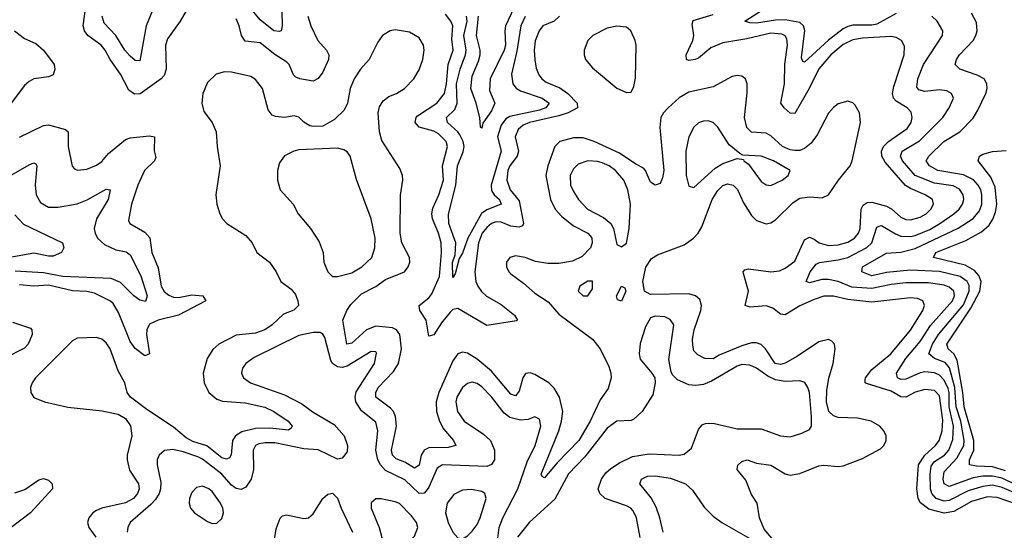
# Model space of a CAD drawing. Header units: inches. Extents: x 1843162 to 1959474, y 907081 to 1016326.
# Tile 614 of 656: x 1943131 to 1947220, y 976738 to 978856. Entities that reach past the tile are written whole.
import ezdxf

# ---------------------------------------------------------------- set-up
doc = ezdxf.new("R2010")
doc.units = ezdxf.units.IN
doc.header["$MEASUREMENT"] = 0
doc.layers.add('B9947', color=7, linetype='Continuous')

msp = doc.modelspace()

# ---------------------------------------------------------------- linework, layer by layer
at = {"layer": 'B9947', "color": 5}
for points, elevation in [([(1944217.3, 978950), (1944220.8, 978830), (1944216.4, 978810), (1944210, 978806.6), (1944185.7, 978810), (1944130, 978855), (1944041.7, 978961.7)], 460), ([(1945195.8, 978930), (1945148.7, 978830), (1945145.4, 978810), (1945148.8, 978750), (1945142, 978730), (1945083.9, 978610), (1945082.3, 978562.3), (1945103.6, 978510), (1945090, 978478), (1945053.4, 978426.6), (1945050, 978406), (1945044, 978410), (1945041.1, 978450), (1945026, 978510), (1945003.6, 978570), (1945010, 978621.1), (1945036.6, 978683.4), (1945043.1, 978710), (1945043.1, 978730), (1945028.1, 978790), (1945036.2, 978870)], 440), ([(1946770, 978882.1), (1946690, 978837.1), (1946670, 978833), (1946590, 978832.7), (1946570, 978828), (1946550, 978818.1), (1946488.8, 978771.3), (1946390, 978679.3), (1946383, 978683), (1946377.4, 978697.4), (1946390.9, 978810.9), (1946386, 978830), (1946370, 978844), (1946310, 978855.6), (1946270, 978854.2), (1946190, 978841.8), (1946162.2, 978842.2), (1946142.6, 978850), (1946270, 978930.8)], 460), ([(1943831.1, 978908.9), (1943797.6, 978850), (1943744.2, 978775.8), (1943735.7, 978750), (1943738.3, 978650), (1943730, 978624.3), (1943717.7, 978610), (1943631.6, 978548.4), (1943607.2, 978547.2), (1943584, 978564), (1943550, 978629.8), (1943506.7, 978690), (1943486.3, 978730), (1943469.2, 978750), (1943414, 978790), (1943399.7, 978810), (1943394.5, 978830), (1943404.8, 978910)], 480), ([(1943688.5, 978910), (1943656.5, 978830), (1943630, 978684.5), (1943610, 978686.6), (1943590, 978703.9), (1943566.7, 978730), (1943530.2, 978790.2), (1943481.8, 978841.8), (1943473.3, 978870)], 460), ([(1945373, 978870), (1945350, 978849.3), (1945302.5, 978830), (1945287.4, 978810), (1945271.9, 978768.1), (1945267.3, 978730), (1945269.7, 978689.7), (1945275.2, 978655.2), (1945286.6, 978626.6), (1945298.8, 978610), (1945316.7, 978596.7), (1945373.7, 978573.7), (1945407, 978550), (1945446.3, 978510), (1945446.5, 978490), (1945408.8, 978470), (1945370, 978457.3), (1945248, 978430), (1945222, 978418), (1945200.3, 978399.7), (1945187.7, 978370), (1945202, 978310), (1945196.7, 978290), (1945166.8, 978250), (1945158.5, 978230), (1945153.5, 978190), (1945167.9, 978150), (1945204.7, 978104.7), (1945222.9, 978010), (1945218.7, 978001.3), (1945205.4, 977994.6), (1945170, 977999.7), (1945130, 978016.1), (1945110, 978017.8), (1945090, 978010.3), (1945070, 977994.5), (1945051.1, 977970), (1945036.1, 977930), (1945020.9, 977810), (1945025.4, 977770), (1945033.2, 977750), (1945048.4, 977728.4), (1945069.6, 977709.6), (1945130, 977673.8), (1945186, 977630), (1945197.3, 977610), (1945193.3, 977606.7), (1945070, 977587.5), (1944950, 977657.5), (1944930, 977653), (1944918, 977642), (1944882.1, 977597.9), (1944850, 977548.1), (1944830, 977543.6), (1944818.9, 977610), (1944791.7, 977650), (1944789.8, 977670), (1944830, 977702.7), (1944842, 977718), (1944873.6, 977790), (1944882.7, 977890), (1944881.1, 977930), (1944869.9, 977970), (1944844.4, 978030), (1944841.7, 978050), (1944845.9, 978074.1), (1944871.3, 978128.7), (1944891.2, 978190), (1944886.1, 978250), (1944907.2, 978330), (1944901.2, 978350), (1944870, 978381.7), (1944850, 978393.2), (1944789.5, 978409.5), (1944773.4, 978430), (1944776.6, 978450), (1944782.8, 978457.2), (1944862.5, 978510), (1944894.6, 978550), (1944903.4, 978590), (1944909.7, 978670), (1944930.5, 978730), (1944925.2, 978774.8), (1944928.8, 978830), (1944921.8, 978850), (1944899.2, 978879.2)], 480), ([(1947310, 976832.9), (1947190, 976874.4), (1947150, 976876.8), (1947082.7, 976857.3), (1947010, 976815.4), (1946970, 976808.6), (1946905.7, 976825.7), (1946871.7, 976851.6), (1946862, 976870), (1946856.3, 976910), (1946863.5, 977010), (1946889.3, 977050), (1946933.8, 977090), (1946948.9, 977110), (1946961.8, 977150), (1946964.7, 977195.3), (1946950, 977295.4), (1946930, 977317.7), (1946890, 977322.3), (1946850, 977311.1), (1946810, 977290.3), (1946790, 977291.7), (1946750, 977314.3), (1946646.7, 977346.7), (1946642.4, 977350), (1946642.4, 977362.4), (1946642.9, 977370), (1946670, 977405.3), (1946747.9, 977470), (1946830, 977567.3), (1946881, 977650), (1946888.3, 977670), (1946881.5, 977690), (1946858.9, 977698.9), (1946830, 977702.5), (1946670, 977684.6), (1946570, 977695.5), (1946510, 977709.2), (1946470, 977708.5), (1946430, 977695.8), (1946370, 977668.2), (1946310, 977630.9), (1946290, 977634.9), (1946258.9, 977658.9), (1946230, 977668.9), (1946163.7, 977663.7), (1946143.5, 977670), (1946157.3, 977730), (1946136.6, 977803.4), (1946135.6, 977810), (1946141.6, 977818.4), (1946157.6, 977822.4), (1946250, 977809.6), (1946285.6, 977814.4), (1946310, 977825.1), (1946350, 977854.4), (1946390, 977942.1), (1946410, 977954.3), (1946430, 977946.1), (1946450.2, 977930), (1946490, 977919.6), (1946530, 977922.3), (1946570, 977933.5), (1946597.1, 977950), (1946614, 977970), (1946620.5, 977990), (1946625.5, 978070), (1946634.1, 978085.9), (1946650, 978097.2), (1946670, 978099.1), (1946730, 978082.6), (1946751.3, 978071.3), (1946790, 978036.8), (1946810, 978027.6), (1946830, 978025.6), (1946870, 978036.4), (1946895, 978050), (1946914.9, 978070), (1946926, 978090), (1946920.7, 978110), (1946890.8, 978130), (1946830, 978155), (1946808.6, 978168.6), (1946724.3, 978264.3), (1946710.3, 978290), (1946709.3, 978310), (1946718.3, 978330), (1946738.6, 978350), (1946815.5, 978404.5), (1946832.4, 978430), (1946837.5, 978450), (1946832.9, 978472.9), (1946816.5, 978490), (1946770, 978518), (1946759.9, 978530), (1946755.7, 978550), (1946760.9, 978579.1), (1946804.3, 978710), (1946805.6, 978745.6), (1946792.1, 978770), (1946770, 978782.6), (1946750, 978785.6), (1946630, 978779.5), (1946590, 978771.8), (1946550, 978752.3), (1946499.7, 978710), (1946450, 978651.9), (1946409.2, 978570), (1946350, 978466.8), (1946330, 978468.1), (1946304.7, 978490), (1946291, 978510), (1946306.9, 978590), (1946308.2, 978671.8), (1946319.1, 978750), (1946316.3, 978776.4), (1946309.2, 978789.2), (1946296.2, 978796.2), (1946250, 978799.5), (1946150, 978776.8), (1946050, 978760.5), (1946000.9, 978739.1), (1945950, 978696.7), (1945935.8, 978690), (1945910, 978686.7), (1945899.7, 978690), (1945899, 978710), (1945926.6, 978770), (1945929.9, 978790), (1945922.8, 978837.2), (1945927, 978853), (1946010, 978877.3)], 480), ([(1947330, 976895.4), (1947210, 976953.5), (1947170, 976962.7), (1947130, 976962.2), (1947090, 976956), (1946990, 976920.1), (1946970, 976929.9), (1946965.2, 976950), (1946970, 976980.9), (1947022.3, 977037.7), (1947050.8, 977089.2), (1947052.4, 977110), (1947038.7, 977190), (1947019.5, 977250), (1947014.3, 977330), (1946991.6, 977411.6), (1946973.7, 977433.7), (1946930.2, 977450.2), (1946906.7, 977470), (1946920.9, 977510), (1946946.2, 977550), (1947050, 977672.6), (1947074.2, 977730), (1947073.6, 977753.6), (1947065.2, 977770), (1947036.1, 977790), (1946950, 977810.7), (1946830, 977816.5), (1946730, 977807.5), (1946670, 977793.2), (1946627.6, 977810), (1946630.9, 977830), (1946730, 977886.9), (1946790, 977891.9), (1946850, 977907.2), (1947028.3, 977991.7), (1947090, 978030.5), (1947116.6, 978063.4), (1947125.9, 978090), (1947126.1, 978130), (1947121.6, 978150), (1947111.6, 978170), (1947091.5, 978191.5), (1947050, 978212.7), (1946943.2, 978230), (1946908.3, 978250), (1946894.5, 978270), (1946906.2, 978290), (1946968.7, 978350), (1947035.5, 978390), (1947090, 978447.9), (1947110, 978480.2), (1947142.2, 978550), (1947147.9, 978570), (1947147.4, 978590), (1947136.1, 978610), (1947106.2, 978626.2), (1947034.7, 978650), (1947016.1, 978670), (1947021.1, 978690), (1947033.3, 978710), (1947089.9, 978770), (1947101.6, 978790), (1947106.7, 978810), (1947104.6, 978844.6), (1947083.1, 978883.1)], 440), ([(1944327.4, 978870), (1944340.1, 978830), (1944368.3, 978770), (1944404.6, 978730), (1944415, 978710), (1944412.9, 978690), (1944390, 978637.5), (1944370, 978611.3), (1944350, 978600.9), (1944293.6, 978610), (1944277.4, 978617.4), (1944267.5, 978627.5), (1944249.6, 978669.6), (1944240.3, 978680.3), (1944190, 978711.6), (1944130, 978760.3), (1944067.2, 978767.2), (1944052.1, 978790), (1944042.5, 978830), (1944030, 978859.4)], 480), ([(1945230, 978868.5), (1945211.2, 978830), (1945194.8, 978725.2), (1945172.6, 978630), (1945178.9, 978590), (1945192.1, 978572.1), (1945210, 978560.4), (1945300.7, 978530), (1945329.4, 978510), (1945315.1, 978490), (1945290, 978480.1), (1945165.9, 978454.1), (1945150, 978444.6), (1945130, 978418.8), (1945115.4, 978370), (1945130.8, 978310), (1945088.9, 978168.9), (1945090, 978147.7), (1945101.5, 978130), (1945123.1, 978110), (1945130.1, 978090), (1945070, 978066.6), (1945048.8, 978051.3), (1944991.5, 977950), (1944970, 977887.6), (1944955.1, 977864.9), (1944939, 977801), (1944930, 977787), (1944928, 977848), (1944939.6, 977880.4), (1944941.5, 977930), (1944912.5, 978010), (1944911, 978049), (1944942.2, 978170), (1944948.8, 978250), (1944972.9, 978307.1), (1944976.2, 978330), (1944972.1, 978350), (1944958.4, 978378.4), (1944950, 978391.2), (1944907.4, 978430), (1944903.2, 978450), (1944937.4, 978482.6), (1944947, 978510), (1944945, 978590), (1944959.4, 978650), (1944982.7, 978710), (1944984.4, 978730), (1944975.4, 978790), (1944988.6, 978850), (1944986.6, 978870)], 460), ([(1947310, 976872.7), (1947210, 976915.7), (1947170, 976924.5), (1947130, 976920.1), (1947070, 976902), (1946990, 976861.6), (1946970, 976859.3), (1946936.1, 976870), (1946918.4, 976890), (1946913.5, 976910), (1946911, 976970), (1946916, 977004), (1946930, 977023.3), (1946970.5, 977049.5), (1946989, 977070), (1947005.8, 977114.2), (1947008.3, 977170), (1946990.1, 977250), (1946990.5, 977310), (1946986.1, 977326.1), (1946970, 977360.1), (1946950, 977380.7), (1946930, 977390.3), (1946890, 977394.9), (1946870, 977391.2), (1946810, 977365.2), (1946790, 977363.1), (1946775.5, 977370), (1946771.7, 977390), (1946810.6, 977450), (1946870, 977521.2), (1946912.9, 977587.1), (1947004.3, 977690), (1947012.9, 977710), (1947009.9, 977730), (1946990, 977746.5), (1946970, 977754.9), (1946904.1, 977764.1), (1946810, 977764.9), (1946750, 977757.4), (1946670, 977740.1), (1946586, 977746), (1946530, 977769.6), (1946490, 977778.6), (1946461.9, 977778.1), (1946410, 977764.3), (1946397.4, 977770), (1946413, 977810), (1946438.4, 977841.6), (1946451.7, 977848.3), (1946530, 977859.2), (1946570, 977869.8), (1946649.3, 977910.7), (1946669.2, 977930.8), (1946690, 977994.7), (1946700.1, 977999.9), (1946710, 978002.6), (1946767.2, 977967.2), (1946790, 977958.5), (1946830, 977956.4), (1946850, 977960.6), (1946910, 977985.9), (1946952.4, 978010), (1947009.9, 978050), (1947032.4, 978070), (1947045.5, 978090), (1947050.8, 978110), (1947049.3, 978130), (1947033.2, 978153.2), (1947006.7, 978166.7), (1946930, 978177.9), (1946850, 978209.3), (1946796.4, 978270), (1946787.8, 978290), (1946794.9, 978310), (1946867, 978353), (1946964.6, 978450), (1946991, 978490), (1947008.3, 978530), (1947000.8, 978550), (1946981, 978561), (1946950, 978565.3), (1946890, 978557.9), (1946865, 978565), (1946856.1, 978576.1), (1946859.9, 978610), (1946884, 978670), (1946962.4, 978790), (1946964, 978810), (1946940.7, 978850), (1946918.4, 978870)], 460), ([(1943108.7, 978810), (1943150, 978777.7), (1943197.4, 978757.4), (1943230, 978729.5), (1943273.5, 978670), (1943277.3, 978650), (1943270, 978626.6), (1943250, 978618.5), (1943190, 978610.3), (1943170, 978599.9), (1943150, 978582.3), (1943095.3, 978510)], 480), ([(1946277.1, 976677.1), (1946222.6, 976742.6), (1946202.3, 976790), (1946192.6, 976850), (1946170, 976886), (1946145.6, 976945.6), (1946109.8, 976990), (1946112.7, 977007.3), (1946130, 977022.8), (1946152, 977030), (1946190, 977016.3), (1946250, 977008.5), (1946310, 976972.1), (1946330, 976966.5), (1946370, 976974), (1946450, 977004.8), (1946470, 977007.7), (1946530, 977002.4), (1946550, 977005.8), (1946630, 977036.2), (1946704.8, 977075.2), (1946718.7, 977090), (1946728.3, 977110), (1946728.6, 977130), (1946719.3, 977150), (1946702, 977170), (1946666.3, 977190), (1946610, 977202.3), (1946530, 977205.9), (1946510, 977213.2), (1946491.3, 977231.2), (1946481.2, 977270), (1946482.5, 977317.5), (1946491.4, 977368.6), (1946509.3, 977430), (1946517.7, 977490), (1946515, 977510), (1946502.9, 977522.9), (1946488.8, 977528.8), (1946450, 977519.2), (1946360.4, 977459.6), (1946310, 977431), (1946290, 977424.9), (1946268.1, 977430), (1946228.2, 977490), (1946210, 977508.2), (1946190, 977515.4), (1946170, 977515.2), (1946130, 977503.4), (1946035.4, 977464.6), (1946010, 977448.9), (1945975.3, 977450), (1945946.2, 977466.2), (1945930, 977482.7), (1945926.1, 977506.1), (1945925.2, 977530), (1945931.7, 977570), (1945959.2, 977650), (1945961.5, 977670), (1945954.5, 977694.5), (1945936.8, 977710), (1945910, 977718.7), (1945750, 977715.9), (1945725.6, 977730), (1945718.2, 977770), (1945730.8, 977829.2), (1945755.1, 977864.9), (1945779.4, 977880.6), (1945890, 977922.4), (1945928.4, 977950), (1945948.1, 977970), (1945963, 977997), (1946005.7, 978110), (1946030, 978147.9), (1946050, 978167.6), (1946070, 978175.3), (1946093.5, 978170), (1946111.3, 978151.3), (1946136.4, 978096.4), (1946170, 978043.2), (1946190, 978023), (1946230, 978009.6), (1946250, 978013.8), (1946270, 978025.3), (1946342.4, 978097.6), (1946370, 978114.9), (1946410, 978121.1), (1946463.5, 978116.5), (1946490, 978129.4), (1946530.5, 978189.5), (1946579, 978250), (1946587.7, 978270), (1946621.9, 978430), (1946618, 978470), (1946600.6, 978500.6), (1946590, 978511.1), (1946570, 978518), (1946530, 978507.3), (1946510, 978492.1), (1946490, 978468.2), (1946441.8, 978378.2), (1946416.9, 978343.1), (1946390, 978320.9), (1946370, 978313.8), (1946350, 978313.1), (1946330, 978316.3), (1946297.8, 978330), (1946250, 978374.6), (1946230, 978385.7), (1946170, 978389.9), (1946150, 978408.5), (1946140.9, 978450), (1946152.3, 978552.3), (1946151.7, 978590), (1946144.7, 978610), (1946130, 978621.8), (1946110, 978624.8), (1946090, 978620.2), (1946010, 978576.7), (1945910, 978555.1), (1945870, 978531.7), (1945823.5, 978490), (1945804.1, 978470), (1945793.6, 978450), (1945788.7, 978408.7), (1945805, 978230), (1945799.8, 978200.2), (1945790, 978176.9), (1945770, 978169.8), (1945750, 978181.6), (1945729.8, 978229.8), (1945720.6, 978240.6), (1945690, 978256), (1945622.2, 978302.2), (1945516.5, 978350), (1945470, 978365.1), (1945430, 978366.3), (1945374, 978350), (1945352.5, 978330), (1945323.3, 978250), (1945315.6, 978210), (1945334.7, 978110), (1945354.7, 978070), (1945380.8, 978040.8), (1945430, 978000.9), (1945490.1, 977970.1), (1945499.8, 977959.8), (1945506.6, 977950), (1945507.8, 977930), (1945501, 977910), (1945466.8, 977873.2), (1945426.5, 977853.5), (1945370, 977844.7), (1945324.2, 977844.2), (1945273.4, 977853.4), (1945229.7, 977870), (1945190, 977876.9), (1945165.6, 977870), (1945152.4, 977850), (1945152.7, 977830), (1945161.4, 977810), (1945170, 977801.6), (1945223.3, 977763.3), (1945270, 977722.1), (1945324.9, 977684.9), (1945370, 977634.7), (1945508.9, 977530), (1945540.9, 977490), (1945577, 977417), (1945585.7, 977390), (1945586.3, 977370), (1945574.3, 977325.7), (1945541.3, 977278.7), (1945500.2, 977190), (1945452.9, 977110), (1945362.5, 977017.5), (1945310, 976955.1), (1945300.9, 976960.9), (1945296.8, 976970), (1945370, 977150.2), (1945381.1, 977190), (1945385.8, 977230), (1945372.4, 977290), (1945350, 977327.3), (1945327.8, 977350), (1945270, 977383.8), (1945250, 977390.5), (1945231.7, 977388.3), (1945220.4, 977370), (1945205.3, 977314.7), (1945190, 977295.4), (1945170, 977302.7), (1945090, 977397.2), (1945030, 977447.9), (1944990, 977472.6), (1944970, 977477.1), (1944950, 977469.1), (1944930, 977440.3), (1944871.2, 977310), (1944859.7, 977270), (1944862.2, 977230), (1944873.6, 977190), (1944890, 977158.9), (1944931.8, 977110), (1944942, 977090), (1944910, 977081.3), (1944830, 977079.2), (1944810.2, 977070), (1944797.5, 977050), (1944790, 977008.6), (1944770, 976995.7), (1944730, 977019.9), (1944694.5, 977034.5), (1944679.4, 977050), (1944675, 977070), (1944695.3, 977170), (1944691.4, 977210), (1944682.8, 977230), (1944670, 977245), (1944610.3, 977290.3), (1944609.1, 977310), (1944619.6, 977330), (1944683.4, 977396.6), (1944703.9, 977430), (1944716.4, 977490), (1944709.9, 977550), (1944695.7, 977570), (1944678.2, 977578.2), (1944610, 977584.2), (1944571.1, 977568.9), (1944510, 977513.6), (1944489.3, 977510), (1944473.1, 977610), (1944488.6, 977650), (1944505.9, 977674.1), (1944550, 977718.5), (1944610, 977749.7), (1944650, 977778.6), (1944728.8, 977810), (1944744.1, 977830), (1944750.4, 977850), (1944749.9, 977870), (1944717.8, 977930), (1944710.7, 977970.7), (1944712.5, 978127.5), (1944722, 978190), (1944720.2, 978210), (1944710, 978238.9), (1944634.6, 978354.6), (1944625, 978390), (1944619.9, 978470), (1944625, 978495), (1944640.1, 978519.9), (1944663.2, 978536.8), (1944695.8, 978550), (1944728.2, 978570), (1944767.6, 978610), (1944790, 978647.3), (1944805.5, 978690), (1944810.3, 978730), (1944807.3, 978750), (1944790, 978780.6), (1944750, 978804.7), (1944690, 978813.7), (1944669, 978810), (1944637.1, 978790), (1944617.4, 978762.6), (1944581.5, 978690), (1944545.4, 978650), (1944519.9, 978610), (1944503.4, 978570), (1944491.9, 978510), (1944478.8, 978481.2), (1944438.3, 978441.7), (1944390, 978414.6), (1944350, 978412.5), (1944335.9, 978415.9), (1944310.5, 978430.5), (1944290, 978451.6), (1944270, 978457.4), (1944230, 978449.9), (1944193.6, 978453.6), (1944179.7, 978459.7), (1944162.3, 978482.3), (1944138.5, 978570), (1944110, 978607.6), (1944090, 978619.6), (1944010, 978638.8), (1943980.9, 978639.1), (1943946.5, 978630), (1943910, 978595.3), (1943891.4, 978550), (1943886.8, 978510), (1943895.6, 978475.6), (1943930.2, 978430), (1943946.4, 978390), (1943950.2, 978330), (1943963.9, 978250), (1943944.9, 978130), (1943948.9, 978090), (1943962, 978050), (1943972.4, 978030), (1943990.4, 978010), (1944070, 977960.3), (1944095.6, 977930), (1944116.1, 977890), (1944167.9, 977850), (1944196.1, 977810), (1944215.2, 977770), (1944257.4, 977737.4), (1944275.5, 977715.5), (1944286, 977690), (1944288.5, 977670), (1944268.7, 977651.4), (1944226.3, 977633.7), (1944179.2, 977590), (1944148.5, 977570), (1944110, 977555.2), (1944030, 977546.7), (1943957.8, 977510), (1943932.1, 977487.9), (1943908.8, 977450), (1943893, 977390), (1943896.1, 977350), (1943916.1, 977310), (1943950, 977281.3), (1943973.6, 977273.6), (1944067.1, 977267.1), (1944149.1, 977249.1), (1944186.7, 977230), (1944245.4, 977190), (1944262, 977170), (1944258.2, 977161.8), (1944247.1, 977152.9), (1944170, 977161.2), (1944110, 977159.7), (1944053.2, 977146.8), (1944027.5, 977130), (1944015, 977110), (1944008.9, 977051.1), (1944001.7, 977038.3), (1943990, 977032.2), (1943970, 977039), (1943908.1, 977088.1), (1943850, 977106.5), (1943821.6, 977121.6), (1943770, 977165), (1943658.5, 977238.5), (1943590.3, 977290.3), (1943577.5, 977310), (1943567.2, 977350), (1943539.7, 977399.7), (1943507.1, 977490), (1943490, 977514.8), (1943472, 977530), (1943450, 977538), (1943370, 977534.3), (1943350, 977524.3), (1943197, 977370), (1943182.5, 977350), (1943175.5, 977330), (1943177.1, 977310), (1943190, 977289.2), (1943234, 977270), (1943330, 977248.6), (1943473.4, 977233.4), (1943540, 977220), (1943570, 977201.1), (1943591.4, 977171.4), (1943595.8, 977130), (1943576.8, 977050), (1943577.5, 977030), (1943587.2, 976987.2), (1943624.4, 976930), (1943627.4, 976910), (1943619.8, 976890), (1943603.4, 976870), (1943570, 976851.8), (1943471.8, 976830), (1943450, 976820.2), (1943434.5, 976810), (1943418, 976790), (1943411.7, 976770), (1943417.8, 976750), (1943446.9, 976710)], 520), ([(1943130, 978369.2), (1943230, 978417.6), (1943250, 978420.2), (1943320.7, 978400.7), (1943331.7, 978390), (1943332.5, 978330), (1943348.5, 978248.5), (1943357.8, 978237.8), (1943371.4, 978231.4), (1943410, 978236.3), (1943450, 978252.5), (1943471.9, 978268.1), (1943499.4, 978300.6), (1943570, 978358.5), (1943590, 978365.5), (1943670, 978374.6), (1943690.1, 978370.1), (1943688.7, 978311.3), (1943695.4, 978284.6), (1943690.1, 978270), (1943649, 978230), (1943621.3, 978170), (1943595.1, 978090), (1943582.5, 978022.6), (1943587.6, 978010), (1943650, 977974.1), (1943671.2, 977951.2), (1943679.4, 977890), (1943706, 977826), (1943718.8, 977750), (1943730, 977729), (1943750, 977712.8), (1943770, 977704.2), (1943790, 977703), (1943845.9, 977714.1), (1943891, 977711), (1943904.2, 977690), (1943790.2, 977630), (1943706, 977610), (1943670, 977592.3), (1943659, 977570), (1943657.7, 977550), (1943670.1, 977469.9), (1943650, 977461.8), (1943610, 977491.7), (1943590, 977521.5), (1943541, 977641), (1943518.6, 977678.6), (1943508.2, 977688.2), (1943441, 977721), (1943410, 977728.5), (1943350, 977731.8), (1943250, 977754.4), (1943190, 977750.2), (1943130, 977755.6)], 480), ([(1947224.7, 976984.7), (1947170, 977000.9), (1947103.7, 977003.7), (1947075, 977010), (1947075.7, 977030), (1947093.4, 977070), (1947092.8, 977110), (1947052.3, 977250), (1947047.3, 977310), (1947023.9, 977443.9), (1947010, 977469.1), (1946986, 977490), (1946980.7, 977510), (1947081.1, 977658.9), (1947117.9, 977730), (1947123.6, 977770), (1947114.1, 977794.1), (1947095.4, 977815.4), (1947057.4, 977837.4), (1946925.6, 977870), (1946934.7, 977890), (1947059.9, 977940.1), (1947124.3, 977975.7), (1947156.2, 978003.8), (1947172.2, 978027.8), (1947183, 978057), (1947188, 978090), (1947181.7, 978161.7), (1947163.2, 978203.2), (1947111.2, 978270), (1947116.9, 978290), (1947130, 978298), (1947170, 978309.2), (1947226.7, 978313.3)], 420), ([(1943050, 978184), (1943170, 978254), (1943190, 978262.6), (1943198.4, 978258.4), (1943201.7, 978250), (1943194.6, 978170), (1943198.9, 978130), (1943217.3, 978097.3), (1943250, 978078.5), (1943290, 978078.2), (1943370, 978092), (1943411.6, 978108.4), (1943490, 978152.7), (1943506, 978150), (1943498.8, 978110), (1943449.1, 978030), (1943439.8, 977990), (1943444.2, 977970), (1943454, 977950), (1943483.3, 977923.3), (1943530, 977900.6), (1943572.5, 977892.5), (1943590, 977880.7), (1943633.1, 977793.1), (1943659.8, 977710), (1943652.6, 977687.4), (1943630, 977692.9), (1943604.9, 977710), (1943550, 977765), (1943510, 977782.5), (1943310, 977790.2), (1943230, 977805.3), (1943112.2, 977812.2)], 460), ([(1943110, 978045.8), (1943147.2, 978007.2), (1943308.5, 977930), (1943313.8, 977910), (1943304.9, 977890), (1943270, 977874.4), (1943250, 977874.5), (1943190, 977888), (1943090, 977869.2)], 440), ([(1945707.5, 976707.5), (1945692.7, 976790), (1945678.4, 976818.4), (1945668.7, 976830), (1945650, 976839.6), (1945561.8, 976870), (1945539.2, 976890), (1945533.4, 976910), (1945546.4, 976950), (1945564.5, 976975.5), (1945585.5, 976994.5), (1945621.8, 977018.2), (1945675.6, 977044.4), (1945744.7, 977055.3), (1945870, 977048.9), (1945890, 977053.5), (1945921.1, 977078.9), (1945950, 977156.5), (1945965.3, 977174.7), (1945979.2, 977180.7), (1946010, 977182.2), (1946110, 977159.2), (1946210, 977158.6), (1946290, 977129.3), (1946330, 977125.6), (1946379.3, 977140.7), (1946410, 977156.5), (1946418.8, 977170), (1946419.1, 977210), (1946409.9, 977310), (1946404.3, 977330), (1946390.9, 977350.9), (1946370, 977357.2), (1946310, 977354.5), (1946270, 977362.6), (1946237.3, 977377.3), (1946190, 977410.5), (1946162.1, 977422.1), (1946130, 977425), (1946110, 977419.2), (1946003.4, 977356.6), (1945970, 977342.5), (1945938.6, 977338.6), (1945910, 977340.9), (1945862.4, 977362.4), (1945842.3, 977382.3), (1945835.6, 977395.6), (1945826.7, 977446.7), (1945847, 977590), (1945832.4, 977612.4), (1945810, 977623.5), (1945770, 977626.3), (1945750, 977618.5), (1945730, 977582.3), (1945707.5, 977512.5), (1945703.7, 977470), (1945707.5, 977447.5), (1945756.3, 977390), (1945767.7, 977370), (1945769.4, 977350), (1945759.7, 977300.3), (1945716.3, 977230), (1945681.2, 977198.8), (1945670, 977193.7), (1945610, 977189.8), (1945570, 977161.6), (1945477.3, 977042.7), (1945410, 976972.5), (1945352.5, 976867.5), (1945247.9, 976772.1), (1945198.6, 976710)], 540), ([(1943100.6, 977600.6), (1943175.7, 977575.7), (1943181.2, 977570), (1943182.1, 977550), (1943165.3, 977510), (1943150, 977493.6), (1943068.7, 977451.3)], 480), ([(1945109.9, 976649.9), (1945122.3, 976750), (1945137.4, 976790), (1945199.3, 976910), (1945238.4, 977021.6), (1945271.7, 977090), (1945295, 977170), (1945290, 977198.4), (1945270, 977208.6), (1945242, 977198), (1945210, 977194.2), (1945165.9, 977205.9), (1945143.1, 977223.1), (1945090, 977292), (1945050, 977332.9), (1945030, 977347.2), (1945010, 977352.9), (1944990, 977346.5), (1944970, 977330.6), (1944946.1, 977290), (1944941.2, 977270), (1944948.4, 977230), (1944976.6, 977190), (1945056.7, 977136.7), (1945085.6, 977110), (1945101.9, 977070), (1945102.3, 977030), (1945089.4, 977010.6), (1945070, 977002.6), (1944886.5, 977010), (1944865, 976995), (1944830, 976916.3), (1944819, 976901), (1944810, 976891.5), (1944790, 976890.8), (1944730, 976946.5), (1944650, 976986.5), (1944629.7, 977009.7), (1944618.5, 977030), (1944609.1, 977070), (1944617.9, 977150), (1944610, 977186.6), (1944550, 977233.6), (1944526.5, 977270), (1944523.3, 977290), (1944527.6, 977312.4), (1944603.5, 977430), (1944613.1, 977473.1), (1944610, 977478), (1944590, 977479.7), (1944490, 977418.7), (1944470, 977413.3), (1944450, 977416.1), (1944430.3, 977430.3), (1944422.5, 977442.5), (1944397.4, 977537.4), (1944390, 977551.6), (1944378, 977558), (1944350, 977558.4), (1944290, 977545.6), (1944104.9, 977455.1), (1944070.2, 977430), (1944055.3, 977410), (1944051.4, 977390), (1944059.6, 977370), (1944088.7, 977350), (1944230, 977299.6), (1944302.5, 977262.5), (1944350, 977227.8), (1944436.7, 977176.7), (1944478.5, 977130), (1944492.6, 977090), (1944490, 977062.9), (1944470, 977037.2), (1944450, 977032.4), (1944370, 977071.1), (1944310, 977075.2), (1944190, 977100.4), (1944150, 977101.2), (1944124.2, 977095.8), (1944110.1, 977089.9), (1944100.1, 977070), (1944101.8, 976990), (1944092.1, 976950), (1944070, 976916.6), (1944050, 976907.6), (1944030, 976910.8), (1944010, 976924.9), (1943969.5, 976970), (1943890, 977032.6), (1943870, 977042.7), (1943810, 977063.7), (1943766.9, 977073.1), (1943731.4, 977068.6), (1943710, 977049.7), (1943701.9, 977030), (1943701.1, 977010), (1943716.3, 976936.3), (1943716, 976910), (1943710.5, 976890), (1943695.1, 976864.9), (1943675.4, 976844.6), (1943589.2, 976770), (1943579.7, 976750), (1943576.5, 976730)], 540), ([(1943110, 976893.9), (1943152.7, 976907.3), (1943210, 976946.7), (1943230, 976952), (1943250, 976945.7), (1943265.7, 976930), (1943267.6, 976910), (1943175.2, 976810), (1943095, 976750)], 480), ([(1945803.1, 976730), (1945789.5, 976790), (1945773.5, 976833.5), (1945752.8, 976872.8), (1945705.7, 976930), (1945713.5, 976950), (1945738.2, 976961.8), (1945770, 976964.1), (1945833.7, 976953.7), (1945895.6, 976930), (1945924.7, 976904.7), (1945973.5, 976833.5), (1946010, 976796.6), (1946046.4, 976770), (1946163.2, 976703.2)], 520), ([(1944188, 976690), (1944195.8, 976744.3), (1944211.7, 976788.4), (1944222.6, 976797.4), (1944238.5, 976801.5), (1944310, 976787.1), (1944330, 976789.4), (1944350, 976806.2), (1944390, 976869.3), (1944410, 976887.2), (1944430, 976891.8), (1944450, 976871.7), (1944465.2, 976830), (1944513.3, 976730)], 540)]:
    msp.add_lwpolyline(points, dxfattribs=dict(at, elevation=elevation))
for points, elevation in [([(1945610, 978829), (1945570, 978821), (1945510.3, 978790), (1945489.4, 978770), (1945475.5, 978730), (1945475, 978710), (1945480.9, 978690), (1945510, 978655.9), (1945610, 978571.8), (1945650, 978554), (1945670, 978554.9), (1945681.2, 978578.8), (1945687.4, 978612.6), (1945690.5, 978750), (1945687.2, 978770), (1945669, 978809), (1945650, 978824.7)], 520), ([(1945990, 978435.6), (1945970, 978434.5), (1945950, 978428.2), (1945930.2, 978409.8), (1945910, 978369.3), (1945896.5, 978310), (1945898.9, 978210), (1945910, 978165.5), (1945930, 978159.5), (1946019.5, 978240.5), (1946050, 978259.5), (1946110, 978280.3), (1946135.9, 978275.9), (1946137.3, 978270), (1946157, 978257), (1946210, 978184.7), (1946230, 978170.2), (1946250, 978168.2), (1946296.9, 978190), (1946322.4, 978210), (1946329.6, 978230), (1946261.1, 978270), (1946210.3, 978289.7), (1946133.9, 978293.9), (1946120.7, 978300.7), (1946077.3, 978337.3), (1946030, 978409.6), (1946010, 978429.7)], 540), ([(1944450, 978322.4), (1944290, 978316), (1944269.1, 978310.9), (1944230, 978291.6), (1944210, 978262.7), (1944202, 978230), (1944200.8, 978190), (1944212.2, 978150), (1944266.7, 978090), (1944287, 978050), (1944338.4, 977990), (1944374.1, 977934.1), (1944390.3, 977890), (1944393.7, 977850), (1944410.3, 977810), (1944430.3, 977790.3), (1944450.3, 977790.2), (1944510, 977806.3), (1944552.1, 977830), (1944593.3, 977870), (1944606.2, 977910), (1944607.2, 977950), (1944590, 978029.3), (1944530, 978192.7), (1944502.6, 978290), (1944490, 978307.6), (1944476.6, 978316.6)], 540), ([(1945490.1, 978269.9), (1945450, 978257), (1945430, 978237.6), (1945417, 978210), (1945418.1, 978170), (1945430, 978142.8), (1945451.8, 978110), (1945488.5, 978070), (1945555.6, 978035.6), (1945585, 978010), (1945597, 977990), (1945610, 977923), (1945630, 977914.3), (1945650, 977929.1), (1945661.8, 977990), (1945666.7, 978090), (1945656.8, 978150), (1945639.3, 978190), (1945605.2, 978230), (1945578, 978250), (1945550, 978262.3), (1945530, 978268.1)], 540), ([(1945510, 977771.6), (1945490, 977770.9), (1945456.4, 977750), (1945450.4, 977730), (1945470, 977710.4), (1945490, 977710.4), (1945510, 977738.8)], 540), ([(1945630, 977688), (1945613.1, 977693.1), (1945608.9, 977710), (1945630.2, 977750.2), (1945643.8, 977743.8), (1945647.2, 977730)], 520), ([(1943890, 976920.4), (1943864.6, 976915.4), (1943845.2, 976894.8), (1943836.5, 976870), (1943834.9, 976850), (1943839.5, 976830), (1943857, 976810), (1943910, 976774.3), (1943930, 976766.3), (1943950, 976767.2), (1943970, 976787.3), (1943976.9, 976810), (1943974, 976830), (1943964.7, 976850), (1943930, 976899.2), (1943915.8, 976910)], 560), ([(1944631.8, 976868.2), (1944610, 976867.8), (1944590, 976852.3), (1944590.3, 976830), (1944624.2, 976750), (1944641.8, 976681.8), (1944649.4, 976669.4), (1944670, 976658.6), (1944710, 976660.2), (1944730, 976670.2), (1944770, 976713.1), (1944783.4, 976750), (1944778, 976770), (1944757.8, 976797.8), (1944708.5, 976848.5), (1944690, 976856.5)], 560), ([(1945006.9, 976906.9), (1944970, 976904.8), (1944933.7, 976886.3), (1944906.2, 976850), (1944898.6, 976810), (1944910.2, 976770), (1944930, 976730.3), (1944950, 976706.5), (1944970, 976702.3), (1944990, 976714.3), (1945010, 976734.3), (1945030, 976761.7), (1945043.4, 976790), (1945068.4, 976870), (1945062.4, 976890), (1945050, 976899.1)], 560)]:
    msp.add_lwpolyline(points, close=True, dxfattribs=dict(at, elevation=elevation))

doc.saveas('drawing.dxf')
